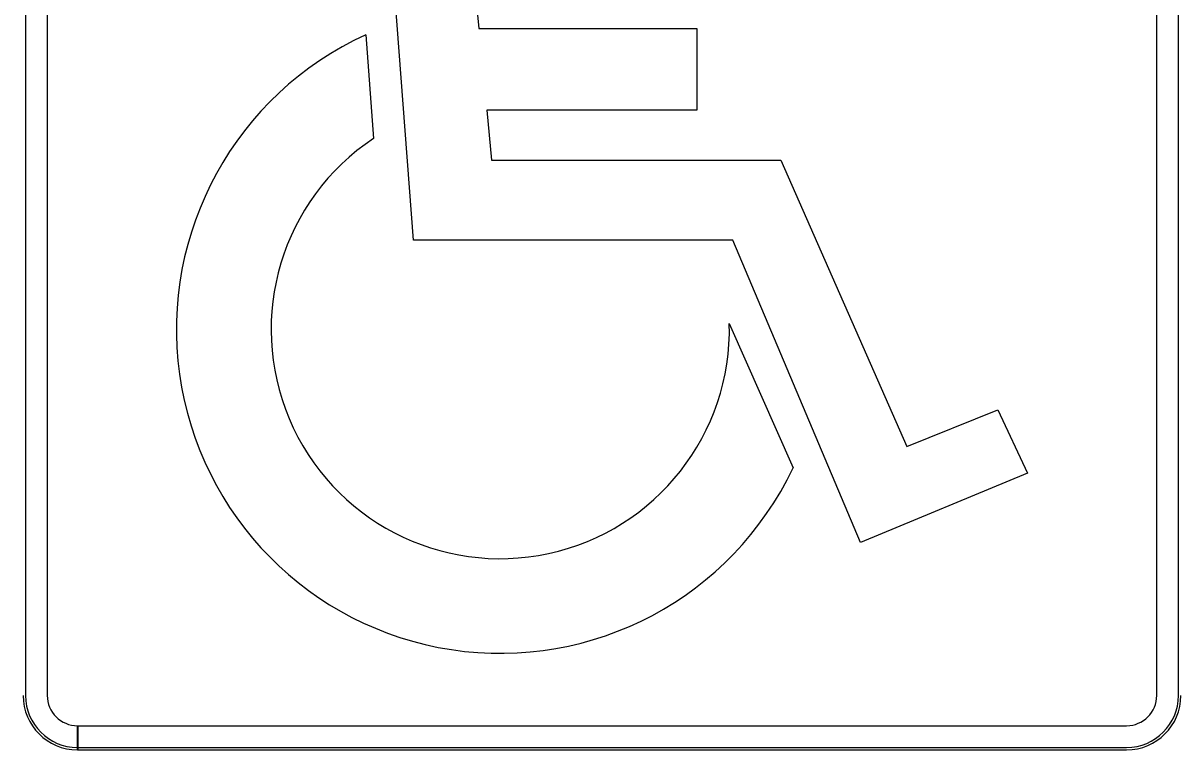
# Model space of a CAD drawing. Extents: x 1458 to 4498, y 17709 to 24109.
# Drawn here: x 2739.71 to 2751.69, y 20748.36 to 20755.88 of the extents above; entities that cross this region are included whole.
import ezdxf

# ---------------------------------------------------------------- set-up
doc = ezdxf.new("R2010")
doc.units = 0
doc.layers.add('P_TRAF_TCP_General', color=7, linetype='Continuous')

msp = doc.modelspace()

# ---------------------------------------------------------------- linework, layer by layer
at = {"layer": 'P_TRAF_TCP_General'}
for p, q in [((2739.731, 20759.781), (2739.731, 20748.92)), ((2739.956, 20759.781), (2739.956, 20748.92)), ((2739.956, 20759.781), (2739.956, 20748.92)), ((2739.956, 20759.781), (2739.956, 20748.92)), ((2751.441, 20748.92), (2751.441, 20759.78)), ((2751.441, 20748.92), (2751.441, 20759.78)), ((2751.441, 20748.92), (2751.441, 20759.78)), ((2751.666, 20748.92), (2751.666, 20759.78)), ((2743.254, 20755.76), (2743.334, 20754.686)), ((2743.254, 20755.76), (2743.254, 20755.76)), ((2743.254, 20755.76), (2743.334, 20754.686)), ((2743.254, 20755.76), (2743.254, 20755.76)), ((2743.254, 20755.76), (2743.334, 20754.686)), ((2743.254, 20755.76), (2743.254, 20755.76)), ((2747.016, 20752.771), (2747.676, 20751.278)), ((2747.016, 20752.771), (2747.676, 20751.278)), ((2747.016, 20752.771), (2747.676, 20751.278)), ((2739.731, 20748.92), (2739.731, 20748.92)), ((2739.956, 20748.92), (2739.956, 20748.92)), ((2739.956, 20748.92), (2739.956, 20748.92)), ((2751.441, 20748.92), (2751.441, 20748.92)), ((2751.441, 20748.92), (2751.441, 20748.92)), ((2751.666, 20748.92), (2751.666, 20748.92)), ((2740.268, 20748.608), (2751.129, 20748.608)), ((2740.268, 20748.358), (2740.268, 20748.608)), ((2740.268, 20748.608), (2740.268, 20748.608)), ((2740.268, 20748.358), (2740.268, 20748.608)), ((2740.268, 20748.608), (2740.268, 20748.608)), ((2740.271, 20748.608), (2751.129, 20748.608)), ((2740.271, 20748.608), (2740.271, 20748.358)), ((2740.271, 20748.608), (2751.129, 20748.608)), ((2740.271, 20748.608), (2740.271, 20748.358)), ((2751.129, 20748.608), (2751.129, 20748.608)), ((2751.129, 20748.608), (2751.129, 20748.608)), ((2740.268, 20748.358), (2740.268, 20748.383)), ((2740.268, 20748.383), (2740.268, 20748.383)), ((2740.269, 20748.383), (2751.129, 20748.383)), ((2740.269, 20748.383), (2740.269, 20748.358)), ((2751.129, 20748.383), (2751.129, 20748.383)), ((2740.268, 20748.358), (2751.129, 20748.358)), ((2740.268, 20748.358), (2740.268, 20748.358)), ((2740.268, 20748.358), (2740.268, 20748.358)), ((2740.268, 20748.358), (2751.129, 20748.358)), ((2740.268, 20748.358), (2751.129, 20748.358)), ((2740.268, 20748.358), (2740.268, 20748.358)), ((2740.269, 20748.358), (2751.129, 20748.358)), ((2740.271, 20748.358), (2751.129, 20748.358)), ((2740.271, 20748.358), (2751.129, 20748.358)), ((2751.129, 20748.358), (2751.129, 20748.358)), ((2751.129, 20748.358), (2751.129, 20748.358)), ((2751.129, 20748.358), (2751.129, 20748.358)), ((2751.129, 20748.358), (2751.129, 20748.358))]:
    msp.add_line(p, q, dxfattribs=at)
for points in [[(2748.373, 20750.505), (2747.052, 20753.633), (2743.746, 20753.633), (2743.405, 20758.131)], [(2748.373, 20750.505), (2747.052, 20753.633), (2743.746, 20753.633), (2743.405, 20758.131)], [(2748.373, 20750.505), (2747.052, 20753.633), (2743.746, 20753.633), (2743.405, 20758.131)], [(2744.247, 20757.63), (2744.423, 20755.824), (2746.681, 20755.824), (2746.681, 20754.979), (2744.505, 20754.979), (2744.555, 20754.463), (2747.548, 20754.463), (2748.855, 20751.498), (2749.797, 20751.877), (2750.104, 20751.221), (2748.373, 20750.505)], [(2744.247, 20757.63), (2744.423, 20755.824), (2746.681, 20755.824), (2746.681, 20754.979), (2744.505, 20754.979), (2744.555, 20754.463), (2747.548, 20754.463), (2748.855, 20751.498), (2749.797, 20751.877), (2750.104, 20751.221), (2748.373, 20750.505)], [(2744.247, 20757.63), (2744.423, 20755.824), (2746.681, 20755.824), (2746.681, 20754.979), (2744.505, 20754.979), (2744.555, 20754.463), (2747.548, 20754.463), (2748.855, 20751.498), (2749.797, 20751.877), (2750.104, 20751.221), (2748.373, 20750.505)]]:
    msp.add_lwpolyline(points, dxfattribs=at)
for centre, radius, start, end in [((2744.645, 20752.709), 3.352, 114.5109, 334.7279), ((2744.645, 20752.709), 3.352, 114.5109, 334.7279), ((2744.645, 20752.709), 3.352, 114.5109, 334.7279), ((2744.645, 20752.709), 2.372, 123.5699, 1.485), ((2744.645, 20752.709), 2.372, 123.5699, 1.485), ((2744.645, 20752.709), 2.372, 123.5699, 1.485), ((2740.268, 20748.92), 0.562, 180, 270), ((2740.268, 20748.92), 0.562, 180, 270), ((2740.268, 20748.92), 0.562, 180, 270), ((2740.268, 20748.92), 0.562, 180, 270), ((2740.268, 20748.92), 0.562, 180, 270), ((2740.268, 20748.92), 0.562, 180, 270), ((2740.268, 20748.92), 0.537, 180, 270), ((2740.268, 20748.92), 0.312, 180, 270), ((2740.268, 20748.92), 0.312, 180, 270), ((2740.268, 20748.92), 0.312, 180, 270), ((2751.129, 20748.92), 0.562, 270, 0), ((2751.129, 20748.92), 0.312, 270, 0), ((2751.129, 20748.92), 0.562, 270, 0), ((2751.129, 20748.92), 0.312, 270, 0), ((2751.129, 20748.92), 0.562, 270, 0), ((2751.129, 20748.92), 0.312, 270, 0), ((2751.129, 20748.92), 0.562, 270, 0), ((2751.129, 20748.92), 0.562, 270, 0), ((2751.129, 20748.92), 0.562, 270, 0), ((2751.129, 20748.92), 0.537, 270, 0)]:
    msp.add_arc(centre, radius, start, end, dxfattribs=at)

doc.saveas('drawing.dxf')
